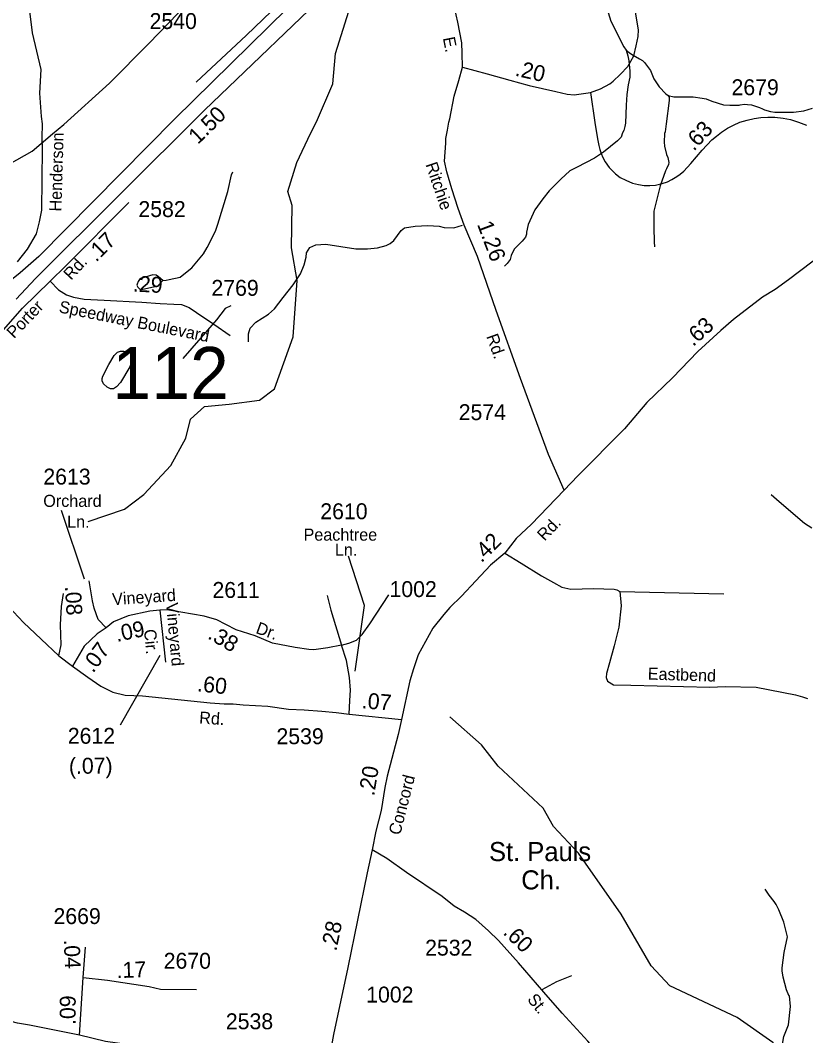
# Model space of a CAD drawing. Extents: x 1473865 to 1648260, y 639067 to 773536.
# Drawn here: x 1552644 to 1558820, y 678674 to 686657 of the extents above; entities that cross this region are included whole.
import ezdxf

# ---------------------------------------------------------------- set-up
doc = ezdxf.new("R2010")
doc.units = 0
for name, color, linetype in [('Exist Cultural Church with Cemetery Label', 7, 'Continuous'), ('Exist Hydrographic Creek Single Shore', 7, 'Continuous'), ('Exist Hydrographic Misc Water Feature', 7, 'Continuous'), ('Exist Road Non-System Type 51', 7, 'Continuous'), ('Exist Road Non-System Type 51 Label', 7, 'Continuous'), ('Exist Road Primary Interstate Divided Center Attributed', 7, 'Continuous'), ('Exist Road Primary Interstate Mileage Hundredths English Label', 7, 'Continuous'), ('Exist Road Primary Interstate Ramp 1 Lane Attributed', 7, 'Continuous'), ('Exist Road Primary Interstate Service Attributed', 7, 'Continuous'), ('Exist Road Secondary Mileage Hundredths English Label', 7, 'Continuous'), ('Exist Road Secondary Structure Standard Bridge Number Label', 7, 'Continuous'), ('Exist Road Secondary Type 51 Attributed', 7, 'Continuous'), ('Exist Road Secondary Type 51 Label', 7, 'Continuous'), ('Exist Road Secondary Type 51 Number Label', 7, 'Continuous'), ('Exist Utilities Electrical Transmission Line', 7, 'Continuous')]:
    doc.layers.add(name, color=color, linetype=linetype)

msp = doc.modelspace()

# ---------------------------------------------------------------- linework, layer by layer
at = {"layer": 'Exist Hydrographic Creek Single Shore'}
for points in [[(1554925.6, 685765.8), (1554973.6, 685857.7), (1555102.6, 686157.1), (1555122.6, 686396.3), (1555227.7, 686729), (1555322.6, 686937.2), (1555542.6, 687165.8), (1555619.6, 687289), (1555862.6, 687970.1), (1556105.7, 688306.5), (1556233.7, 688848.9), (1556280.7, 689182.8), (1556332.7, 689332.7), (1556380.7, 689820.8), (1556433.7, 690013.3), (1556488.6, 690304.4), (1556539.7, 690385.4), (1556826.7, 690625.9), (1556887.7, 690831.3), (1557140.7, 691003.5), (1557217.7, 691175.9), (1557612.7, 691355), (1557662.7, 691386.9)], [(1554286.7, 683640), (1554525.6, 683670.8), (1554642.6, 683760.3), (1554790.6, 684167.7), (1554821.6, 684610.2), (1554775.6, 684867.1), (1554780.6, 685201.8), (1554748.6, 685310.8), (1554817.9, 685537.7), (1554925.6, 685765.8)], [(1553177.6, 682716.6), (1553462.6, 682812.6), (1553614.5, 682927.7), (1553826.6, 683156.4), (1553946.6, 683370.7), (1553981.6, 683520.9), (1554091.6, 683620.5), (1554286.7, 683640)]]:
    msp.add_lwpolyline(points, dxfattribs=at)
at = {"layer": 'Exist Hydrographic Misc Water Feature'}
for points in [[(1557245.8, 686787.6), (1557286.9, 686648.8), (1557390.6, 686447.3), (1557408.1, 686422.4)], [(1557408.1, 686422.4), (1557421.1, 686378.6), (1557430.2, 686339.1), (1557436.6, 686257.6), (1557437.4, 686210), (1557423.7, 686149.6), (1557412.5, 686074.3), (1557408.6, 685990.7), (1557405.1, 685919.4), (1557401.6, 685847.2), (1557397, 685822.7), (1557388.4, 685791.7), (1557378.2, 685772.2)], [(1557408.1, 686422.4), (1557431.7, 686403), (1557449.3, 686391.2), (1557481, 686373.3), (1557512.6, 686354.6), (1557536.3, 686340.2), (1557552, 686325.9), (1557598.5, 686262.6), (1557625.2, 686195.6), (1557667.9, 686133.2), (1557720.8, 686078), (1557738.5, 686066.1)], [(1557738.5, 686066.1), (1557746.1, 686052), (1557745.6, 686027.4), (1557723.2, 685842.4), (1557714.3, 685780.2), (1557709.7, 685767.2)], [(1557738.5, 686066.1), (1557782.2, 686054.5), (1557806.2, 686054.1), (1557814.3, 686056.4), (1557870.3, 686055.3), (1557934.3, 686053.9), (1558006, 686044.3), (1558038, 686039.5), (1558081.1, 686022.2), (1558173.9, 685993.3), (1558223.9, 685989.9), (1558296.7, 685990.8), (1558305.2, 685993.1), (1558337.2, 685996.6), (1558361.2, 685996.1), (1558393.4, 685991.3), (1558417.3, 685985.1), (1558456.7, 685972), (1558480.5, 685960), (1558496.4, 685953.1), (1558544.1, 685940.7), (1558576.3, 685935.9), (1558640.3, 685933.8), (1558724.1, 685934.6), (1558804.3, 685944.5), (1558872.9, 685966.9)], [(1557378.2, 685772.2), (1557367.6, 685738.9), (1557339.3, 685709.2), (1557229.2, 685620.5), (1557191.7, 685592.9), (1557160, 685573.2), (1557023.1, 685502.8), (1556965.2, 685474.1), (1556894.5, 685408.3), (1556803.6, 685315.4), (1556751.5, 685252), (1556691.2, 685166.7), (1556638.2, 685051.3), (1556625.5, 684991.5), (1556625.4, 684975.5), (1556617.1, 684951.6), (1556590.8, 684919.8), (1556528, 684856.6), (1556503.5, 684808.9), (1556495.1, 684777), (1556472.8, 684745.2), (1556450.5, 684723.5)], [(1557709.7, 685767.2), (1557706.6, 685698.6), (1557710.1, 685666.6), (1557725.9, 685602.4), (1557736, 685578.3), (1557743.9, 685538.2), (1557741.9, 685522.2), (1557726, 685490.4), (1557718, 685474.6), (1557675.2, 685355.1), (1557625.5, 685155.8), (1557626.3, 685027.8), (1557629.1, 684915.7), (1557630.7, 684875.8)], [(1553764.3, 684611), (1553790.5, 684614.6), (1553814.6, 684618.2), (1553900.9, 684638.6), (1553943.4, 684670.6), (1553992, 684709.8), (1554083.9, 684820.4), (1554114.7, 684871.4), (1554155.9, 684951.1), (1554180.8, 685006.3), (1554197.5, 685054.4), (1554275.7, 685309.7), (1554305.7, 685441.2), (1554314.4, 685466.5)], [(1553764.3, 684611), (1553730.9, 684639.6), (1553713.1, 684653.9), (1553687.1, 684656), (1553590.6, 684626), (1553582.5, 684619.6), (1553570.3, 684604.3), (1553561.8, 684582.3), (1553561.7, 684574.1), (1553569.6, 684558.3), (1553585.3, 684544), (1553597.2, 684541.4), (1553725.8, 684569.9), (1553764.3, 684611)], [(1558869.1, 682664.2), (1558811.1, 682701.7), (1558610.8, 682870.1), (1558547.5, 682926.8)], [(1560242.5, 677276.1), (1560052.6, 677355.4), (1559879.6, 677532.8), (1559648.5, 677678.6), (1559319.5, 677984), (1558841.5, 678348.1), (1558561.5, 678619.6), (1558281.5, 678815.7), (1557751.6, 679066), (1557603.5, 679223.3), (1557367.6, 679628.5), (1557032.5, 680107.9), (1556835.6, 680318.7), (1556754.6, 680461.5), (1556400.6, 680793.6), (1556269.5, 680960.4), (1556022.6, 681182)], [(1558615.6, 678555.7), (1558631.3, 678579.5), (1558648.3, 678667.3), (1558685.3, 678758.8), (1558698.9, 678902.7), (1558691.8, 678986.8), (1558685.9, 678988.9), (1558668.3, 679035), (1558641.5, 679133.4), (1558634, 679183.5), (1558634.3, 679207.5), (1558649.6, 679327.3), (1558677, 679451), (1558648.3, 679565.4), (1558607.3, 679663.8), (1558587.8, 679704.1), (1558572, 679728.3), (1558532.5, 679778.7), (1558501, 679825.1)]]:
    msp.add_lwpolyline(points, dxfattribs=at)
at = {"layer": 'Exist Road Non-System Type 51'}
msp.add_line((1557357.9, 682167.3), (1558176.2, 682148.6), dxfattribs=at)
for points in [[(1554438.8, 684129.2), (1554437.4, 684191.3), (1554451.7, 684235.2), (1554496.3, 684282.7), (1554596.8, 684347.7), (1554643.3, 684387.4), (1554710.1, 684478.7), (1554791, 684578.1), (1554847.7, 684663.6), (1554876.4, 684733.3), (1554893, 684795.2), (1554895.3, 684829.1), (1554919.8, 684870.9), (1554967.8, 684892.5), (1555045.9, 684895.7), (1555283.7, 684859.5), (1555373.8, 684860.7), (1555454, 684868.1), (1555522.1, 684885.3), (1555552.3, 684901.1), (1555582.4, 684926.7), (1555639.2, 685004.2), (1555665.4, 685026.1), (1555749.5, 685039.2), (1555849.7, 685042.4), (1555937.6, 685037.6), (1555977.6, 685027.2), (1556053.6, 685024.5), (1556121.9, 685045.9)], [(1554299, 684412.5), (1554254, 684391.2), (1554186.3, 684302.5), (1553922.7, 683997.6)], [(1553499.7, 684049.6), (1553519.4, 684033.2), (1553524.8, 684012.3), (1553524.5, 683989.1), (1553505.5, 683931.4), (1553431.2, 683808.9), (1553401.3, 683775.9), (1553375.8, 683759), (1553353.6, 683760.2), (1553328.4, 683772.9), (1553298.9, 683797.5), (1553287.4, 683821.6), (1553287.6, 683840), (1553294.2, 683859.5), (1553339.8, 683950.6), (1553381.1, 684021.8), (1553409.6, 684047.2), (1553433, 684055.2), (1553457.8, 684056.5), (1553499.7, 684049.6)], [(1556453.4, 682468.7), (1556581.6, 682388.8), (1556741.5, 682288.6), (1556836.8, 682237.7), (1556903.5, 682200.6), (1556973.9, 682185), (1557151.6, 682188.6), (1557313.7, 682184.7), (1557335.7, 682179.3), (1557357.9, 682167.3)], [(1552947.8, 681660.6), (1552965.4, 681745.8), (1552959.6, 681904.3), (1552968.4, 682048.2), (1552984.5, 682150.7)], [(1555168.7, 681745.1), (1555227.6, 681759.2), (1555288.4, 681784.8), (1555332.7, 681828.3), (1555391.6, 681911.7), (1555541.7, 682140.4)], [(1557357.9, 682167.3), (1557368.5, 682053.4), (1557349.5, 681886.2), (1557313.8, 681739.4), (1557278.2, 681606.2), (1557253.5, 681522.5), (1557250.7, 681489.5), (1557261.7, 681460.7), (1557308.4, 681433.3), (1557444.2, 681428.7), (1558066.9, 681414.7), (1558187, 681418.1), (1558430.6, 681413.5), (1558740.3, 681352.7), (1558794, 681338.2), (1558835, 681325.4)], [(1555057.4, 682135), (1555086.4, 682018.7), (1555168.7, 681745.1)], [(1556747.8, 679037.9), (1556863.3, 679099.5), (1556979.7, 679146.3)]]:
    msp.add_lwpolyline(points, dxfattribs=at)
at = {"layer": 'Exist Road Primary Interstate Divided Center Attributed'}
for points in [[(1556033, 688056.7), (1555810.1, 687846.4), (1555587.3, 687604.2), (1555349.7, 687364), (1555094.6, 687104.5), (1554950.1, 686959.8), (1554743.6, 686749.6), (1553858.5, 685881.1), (1552788.7, 684799.4), (1552644.2, 684671.8)], [(1552610.6, 684465), (1552764, 684627.8), (1554092.3, 685949.2), (1555163.5, 686979.7), (1556160.2, 687979.4)]]:
    msp.add_lwpolyline(points, dxfattribs=at)
at = {"layer": 'Exist Road Primary Interstate Ramp 1 Lane Attributed'}
msp.add_lwpolyline([(1552644.2, 684671.8), (1552324.6, 684418.2), (1552194, 684320.3), (1552083.5, 684257.1), (1551922.5, 684209.7), (1551755.2, 684165.5), (1551635.2, 684121.2), (1551562.6, 684070.7), (1551474.2, 684004.3), (1551409.8, 683941.3)], dxfattribs=at)
at = {"layer": 'Exist Road Primary Interstate Service Attributed'}
for points in [[(1552877.8, 684605.2), (1553001.6, 684725.9), (1553496.4, 685224.7)], [(1551982.4, 682962.2), (1552074, 682993.8), (1552156, 683053.8), (1552228.6, 683139.1), (1552253.9, 683224.5), (1552260.2, 683369.8), (1552260.2, 683606.8), (1552285.5, 683805.9), (1552348.6, 683957.6), (1552424.4, 684112.4), (1552512.3, 684223.5), (1552660.6, 684394.1), (1552877.8, 684605.2)]]:
    msp.add_lwpolyline(points, dxfattribs=at)
at = {"layer": 'Exist Road Secondary Type 51 Attributed'}
for p, q in [((1553740.7, 682018.6), (1553784.8, 681610.7)), ((1555231.2, 681203), (1555641.7, 681160.7))]:
    msp.add_line(p, q, dxfattribs=at)
for points in [[(1556298.2, 690848), (1556249.6, 690828), (1556186.8, 690741.5), (1556179, 690625.7), (1556171.6, 689742.3), (1556189.7, 689555.2), (1556165.6, 689354), (1556125.4, 689131.4), (1556021.2, 688798), (1555939.1, 688492.3), (1555871.1, 688207.9), (1555815.1, 688003.7), (1555731.9, 687841.5), (1555417.7, 687528.4), (1555058.4, 687167.7), (1554949.7, 687039.4), (1554682.8, 686789.2), (1554423, 686538.9), (1554026.4, 686170.4)], [(1557128.9, 686088.6), (1557206.4, 686117.6), (1557279.2, 686156.9), (1557306.7, 686178.5), (1557360.1, 686231), (1557421.9, 686293.4), (1557467.1, 686377.6), (1557487.3, 686455), (1557502.8, 686529.5), (1557505.9, 686582.2), (1557459.9, 686848.2), (1557450.5, 686881.5), (1557397.4, 687114.6), (1557389, 687176), (1557396.9, 687296.3), (1557408.2, 687342.7), (1557420.7, 687379.2), (1557438.3, 687418.7), (1557464.1, 687465.2), (1557500.2, 687514.2), (1557536.7, 687551.9), (1557694.9, 687686.5), (1557936.2, 687868.5), (1558099.9, 687994.9)], [(1556121.7, 686288.7), (1556119.7, 686397.7), (1556115, 686480), (1556084.5, 686642.3), (1555978.4, 687106.7), (1555920.2, 687353.9), (1555889.8, 687514.2), (1555864.9, 687604.7)], [(1552676.2, 687049.9), (1552738.7, 686557.8), (1552804.4, 686269.8), (1552795.4, 686085), (1552808.9, 685900.2), (1552817.4, 685841.7), (1552813.3, 685732.4), (1552817.4, 685647.3), (1552813, 685404.4), (1552809.9, 685165.3), (1552792.9, 685071.7), (1552770.2, 684978.4), (1552697.3, 684856.5), (1552620.1, 684758.9)], [(1556920.3, 682962.9), (1556797.8, 683242.4), (1556578.4, 683841.2), (1556384.8, 684375.6), (1556239.5, 684800.5), (1556135, 685046.2), (1556086, 685176.7), (1556037.4, 685331.5), (1555997.5, 685465.5), (1555980.4, 685548.2), (1555988.9, 685690.8), (1555989.9, 685726.6), (1556004.5, 685792.2), (1556013.5, 685857.2), (1556021.1, 685882.8), (1556056.9, 686060.5), (1556093.5, 686184.5), (1556121.7, 686288.7)], [(1556121.7, 686288.7), (1556315.9, 686235.2), (1556493.3, 686187.3), (1556645.4, 686145), (1556853.8, 686097.1), (1556944.4, 686075.3), (1556998.7, 686070.7), (1557128.9, 686088.6)], [(1557128.9, 686088.6), (1557161.2, 685854.4), (1557182.9, 685724.8), (1557192.7, 685671.8), (1557200.5, 685640.4), (1557210.4, 685610.9), (1557224.1, 685579.5), (1557241.8, 685544.1), (1557273.3, 685499), (1557324.4, 685449.9), (1557359.7, 685420.4), (1557404.9, 685398.8), (1557458, 685375.2), (1557505.2, 685365.4), (1557550.4, 685357.6), (1557593.6, 685357.6), (1557638.8, 685361.5), (1557691, 685373.9), (1557733.1, 685387.9), (1557768.1, 685405.4), (1557806.7, 685428.2), (1557832.9, 685447.4), (1557862.7, 685470.2), (1557915.3, 685531.5), (1558004.7, 685634.8), (1558081.8, 685717.1), (1558118.6, 685746.9), (1558158.9, 685776.7), (1558204.5, 685808.2), (1558251.8, 685832.7), (1558300.9, 685855.5), (1558360.5, 685873), (1558414.8, 685885.2), (1558467.4, 685892.3), (1558521.7, 685895.8), (1558577.8, 685894), (1558642.6, 685887), (1558700.4, 685876.5), (1558763.5, 685857.2), (1558826.6, 685832.7)], [(1559411.5, 685137.4), (1559339.8, 685087.9), (1559122.3, 684930.1), (1559023.5, 684864.8), (1558868.6, 684754.3), (1558683.2, 684616), (1558578.6, 684540.9), (1558479.9, 684479.8), (1558252.3, 684303.9), (1558153.5, 684216.9), (1557971.1, 684054.1), (1557771.6, 683846), (1557569.4, 683652.1), (1557396.1, 683445.6), (1557028.7, 683076.8), (1556920.3, 682962.9)], [(1552877.8, 684605.2), (1552944.1, 684538.7), (1553006.6, 684499.7), (1553061.3, 684480.1), (1553147.2, 684464.5), (1553303.4, 684456.7), (1553600.2, 684441), (1553744.7, 684429.3), (1553850.1, 684425.4), (1553912.6, 684421.5), (1553971.2, 684398.1), (1554029.8, 684359), (1554166.5, 684269.1), (1554295.3, 684179.2)], [(1551982.4, 682962.2), (1552016.4, 682880.4), (1552055.3, 682747.8), (1552099.4, 682640.3), (1552136.1, 682567.8), (1552199.8, 682442.6), (1552301, 682298.7), (1552432.1, 682173.6), (1552668.2, 681922), (1552947.8, 681660.6), (1553053.4, 681578.8)], [(1556920.3, 682962.9), (1556663, 682696.2), (1556544.1, 682583.2), (1556453.4, 682468.7), (1556340.2, 682373.2), (1556225, 682250.1), (1556114.3, 682129.3), (1556020.5, 682040.3), (1555974.4, 681986.4), (1555887.6, 681879.1), (1555773.4, 681668.3), (1555736, 681558.2), (1555707.2, 681462.5), (1555641.7, 681160.7)], [(1553319.8, 681881.2), (1553257.2, 681945.8), (1553223.9, 682035.4), (1553211, 682091.5), (1553186.9, 682249.9)], [(1553740.7, 682018.6), (1553663.6, 682010.6), (1553491, 681973.8), (1553376.8, 681926.8), (1553319.8, 681881.2)], [(1555168.7, 681745.1), (1555062.2, 681722.7), (1554953, 681708.7), (1554912.5, 681710.2), (1554804.8, 681725.2), (1554627.9, 681759.2), (1554490.6, 681818.1), (1554342.1, 681865.7), (1554261, 681907.8), (1554190.5, 681942.6), (1554088.6, 681970.9), (1553905.9, 682002.9), (1553797.2, 682022.5), (1553740.7, 682018.6)], [(1553319.8, 681881.2), (1553248.9, 681833.1), (1553145.1, 681737), (1553053.4, 681578.8)], [(1555231.2, 681203), (1555234.2, 681309), (1555240.8, 681391.1), (1555231.6, 681491.2), (1555208.3, 681622.9), (1555168.7, 681745.1)], [(1553053.4, 681578.8), (1553175, 681493.7), (1553278.6, 681422.4), (1553371.6, 681374.7), (1553468.7, 681352.1), (1553603.8, 681345.3), (1554137.4, 681291), (1554246.5, 681282.2), (1554317.4, 681283.3), (1554397.3, 681274.9), (1554589.4, 681265), (1554753.2, 681241.5), (1554875.3, 681236.4), (1555015.2, 681225.2), (1555127.2, 681214.1), (1555231.2, 681203)], [(1555641.7, 681160.7), (1555616.5, 681042.9), (1555529.5, 680713.8), (1555510.1, 680626.3), (1555480.4, 680444.6), (1555439.1, 680283), (1555411.7, 680135.1)], [(1555411.7, 680135.1), (1555372.1, 679955.4), (1555219.4, 679210.7), (1555106.7, 678683.5), (1555077.2, 678523.8)], [(1557735.9, 677902.4), (1557674.9, 677966.6), (1557559, 678099.9), (1557107.4, 678631.6), (1556904.1, 678851.7), (1556761.6, 679016.1), (1556560.3, 679246.3), (1556403.8, 679421.7), (1556324.5, 679498.5), (1556225.3, 679587.4), (1556137.8, 679646.2), (1556056.1, 679693.1), (1555960.8, 679768), (1555680.3, 679956.6), (1555527.2, 680066.1), (1555411.7, 680135.1)], [(1553108.4, 678678.9), (1552717.4, 678755.5), (1552621.8, 678773.7), (1552342.5, 678846.8), (1552100, 678925.3), (1551440.5, 679165.7), (1551421.3, 679172.3), (1551108.7, 679280.1), (1550851.3, 679361), (1550626.1, 679418.1), (1550517.7, 679442.2), (1550193.3, 679513.2), (1549998.4, 679564.9), (1549913.6, 679586.6), (1549809.1, 679613.3), (1549703, 679644.5), (1549638.4, 679662.3), (1549574.4, 679679), (1549398.5, 679790.2), (1549332.5, 679851.1), (1549280.2, 679933.3)], [(1553138.6, 679130.8), (1553157.7, 679369.1)], [(1553108.4, 678678.9), (1553138.6, 679130.8)], [(1553138.6, 679130.8), (1553330.1, 679111.6), (1553658.5, 679059.6), (1553746.1, 679040.4), (1554030.7, 679037.7)], [(1555077.2, 678523.8), (1554947.3, 678529.1), (1554775, 678530.6), (1554595.1, 678536.2), (1554276, 678549.3), (1554210.4, 678547.6), (1554144.8, 678549.7), (1553763.7, 678570), (1553578.8, 678592.6), (1553314.4, 678628.5), (1553108.4, 678678.9)]]:
    msp.add_lwpolyline(points, dxfattribs=at)
at = {"layer": 'Exist Road Secondary Type 51 Number Label'}
for p, q in [((1553148.9, 682263.1), (1552969.3, 682801.8)), ((1553742.2, 681661.9), (1553429.9, 681115.4))]:
    msp.add_line(p, q, dxfattribs=at)
msp.add_lwpolyline([(1555277.5, 681540.5), (1555349.3, 682054.8), (1555223.7, 682443.6)], dxfattribs=at)
at = {"layer": 'Exist Utilities Electrical Transmission Line'}
msp.add_lwpolyline([(1552497.3, 685491.3), (1552737.8, 685629.1), (1552896.2, 685764.2), (1552985.5, 685838.5), (1553345.9, 686163.7), (1553655.7, 686473.7), (1554341.1, 687188.4)], dxfattribs=at)

# ---------------------------------------------------------------- texts
at = {"layer": 'Exist Cultural Church with Cemetery Label'}
for s, p in [('St. Pauls', (1556329.8, 680046.6)), ('Ch.', (1556583, 679823.9))]:
    msp.add_text(s, height=150, dxfattribs=at).set_placement(p)
at = {"layer": 'Exist Road Non-System Type 51 Label'}
msp.add_text('Eastbend', height=95, rotation=358.22801, dxfattribs=at).set_placement((1557576.7, 681473.8))
at = {"layer": 'Exist Road Primary Interstate Mileage Hundredths English Label'}
msp.add_text('1.50', height=125, rotation=44.60411, dxfattribs=at).set_placement((1554040.1, 685675.6))
at = {"layer": 'Exist Road Secondary Mileage Hundredths English Label'}
for s, rotation, p in [('.20', 347.0526, (1556528.5, 686222.4)), ('.63', 46.86853, (1557939.8, 685623.5)), ('1.26', 290.58162, (1556234.5, 685053)), ('.17', 45.22711, (1553240.8, 684750.2)), ('.29', 356.98499, (1553527.2, 684524.9)), ('.63', 41.74127, (1557934.4, 684087.4)), ('.42', 44.43807, (1556270.4, 682386.8)), ('.08', 273.34776, (1552995.1, 682206.8)), ('.09', 12.01367, (1553404, 681769)), ('.38', 329.89429, (1554110.1, 681800.3)), ('.07', 53.57148, (1553216.7, 681519.7)), ('.60', 353.97545, (1554031, 681382.1)), ('.07', 355.31614, (1555325.7, 681248.5)), ('(.07)', 0.91422, (1553027.3, 680731.4)), ('.20', 80.72183, (1555426.3, 680554.2)), ('.28', 78.41107, (1555129.1, 679334)), ('.60', 315.89814, (1556433.6, 679478.2)), ('.04', 272.43449, (1552985.8, 679428.8)), ('.17', 1.8794, (1553403.5, 679126.5)), ('.09', 89.76034, (1553078.9, 678758))]:
    msp.add_text(s, height=125, rotation=rotation, dxfattribs=at).set_placement(p)
at = {"layer": 'Exist Road Secondary Structure Standard Bridge Number Label'}
msp.add_text('112', height=410.1, dxfattribs=at).set_placement((1553368.6, 683678.4))
at = {"layer": 'Exist Road Secondary Type 51 Label'}
for s, rotation, p in [('E.', 281.43208, (1555966.1, 686517)), ('Henderson', 88.36973, (1552967.5, 685152.4)), ('Ritchie', 288.76535, (1555829.2, 685523.4)), ('Rd.', 47.40983, (1553043.9, 684607.9)), ('Speedway Boulevard', 348.70668, (1552942.3, 684361.4)), ('Porter', 46.41669, (1552595.2, 684149.3)), ('Rd.', 289.59086, (1556307.1, 684172.6)), ('Rd.', 46.13988, (1556766.6, 682557.5)), ('Vineyard', 3.97124, (1553369.7, 682057.8)), ('Vineyard', 275.25455, (1553789.8, 682074.4)), ('Dr.', 340.34455, (1554489.5, 681840.7)), ('Cir.', 275.25455, (1553616.6, 681865.8)), ('Rd.', 356.26186, (1554048.8, 681128.3)), ('Concord', 75.67326, (1555630.4, 680245.6)), ('St.', 309.10079, (1556625.3, 678957.3))]:
    msp.add_text(s, height=95, rotation=rotation, dxfattribs=at).set_placement(p)
for s, p in [('Orchard', (1552824.7, 682831.3)), ('Ln.', (1553012.6, 682667.4)), ('Peachtree', (1554871.2, 682565.7)), ('Ln.', (1555117.9, 682447.1))]:
    msp.add_text(s, height=95, dxfattribs=at).set_placement(p)
at = {"layer": 'Exist Road Secondary Type 51 Number Label'}
for s, p in [('2540', (1553660.7, 686588.4)), ('2679', (1558236.3, 686068)), ('2582', (1553572.8, 685110.1)), ('2769', (1554146.9, 684490.8)), ('2574', (1556091.3, 683513.6)), ('2613', (1552825.3, 683006.9)), ('2610', (1555002.9, 682734.5)), ('2611', (1554155.1, 682115.8)), ('1002', (1555547.2, 682122.5)), ('2612', (1553017.5, 680969.2)), ('2539', (1554658.2, 680965.8)), ('2669', (1552905.1, 679551.6)), ('2532', (1555827.2, 679303.4)), ('2670', (1553771.7, 679200.5)), ('1002', (1555363.9, 678934.7)), ('2538', (1554260.4, 678724.6))]:
    msp.add_text(s, height=125, dxfattribs=at).set_placement(p)

doc.saveas('drawing.dxf')
